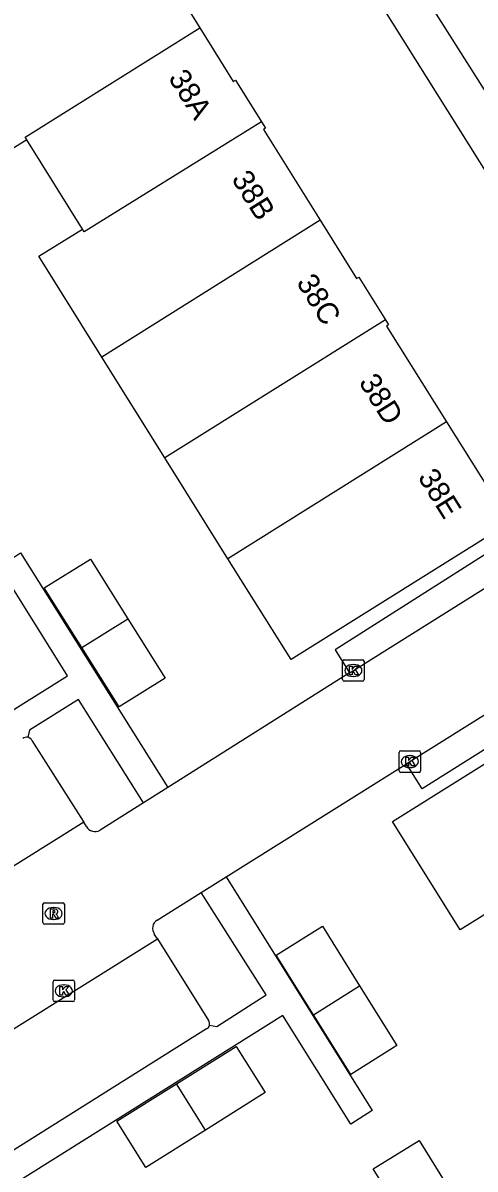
# Model space of a CAD drawing. Extents: x 160077 to 160945, y 386481 to 387498.
# Drawn here: x 160443.8 to 160464.8, y 386938.7 to 386992 of the extents above; entities that cross this region are included whole.
import ezdxf

# ---------------------------------------------------------------- set-up
doc = ezdxf.new("R2010")
doc.units = 0
for name, color, linetype in [('IMGEO_Kolk', 7, 'Continuous'), ('IMGEO_Pand', 7, 'Continuous'), ('IMGEO_Pand_nummerreeks', 7, 'Continuous'), ('IMGEO_Parkeervlak_open', 7, 'Continuous'), ('IMGEO_Rijbaan_lokaal_open', 7, 'Continuous'), ('IMGEO_Rioolput', 7, 'Continuous'), ('IMGEO_Voetpad_open', 7, 'Continuous')]:
    doc.layers.add(name, color=color, linetype=linetype)

msp = doc.modelspace()

# ---------------------------------------------------------------- linework, layer by layer
at = {"layer": 'IMGEO_Kolk'}
for p, q in [((160458.751, 386962.395), (160459.603, 386962.395)), ((160458.676, 386961.469), (160458.676, 386962.321)), ((160459.164, 386962.175), (160459.189, 386962.175)), ((160459.677, 386962.321), (160459.677, 386961.469)), ((160459.603, 386961.395), (160458.751, 386961.395)), ((160459.187, 386961.615), (160459.162, 386961.615)), ((160461.379, 386958.158), (160462.231, 386958.158)), ((160461.304, 386957.232), (160461.304, 386958.084)), ((160461.792, 386957.938), (160461.817, 386957.938)), ((160462.305, 386958.084), (160462.305, 386957.232)), ((160462.231, 386957.158), (160461.379, 386957.158)), ((160461.815, 386957.378), (160461.79, 386957.378)), ((160445.281, 386947.497), (160446.133, 386947.497)), ((160445.206, 386946.571), (160445.206, 386947.423)), ((160445.694, 386947.277), (160445.719, 386947.277)), ((160446.207, 386947.423), (160446.207, 386946.571)), ((160446.133, 386946.497), (160445.281, 386946.497)), ((160445.717, 386946.717), (160445.692, 386946.717))]:
    msp.add_line(p, q, dxfattribs=at)
for points in [[(160458.751, 386962.395), (160459.603, 386962.395)], [(160458.676, 386961.469), (160458.676, 386962.321)], [(160458.997, 386962.095), (160459.12, 386962.095), (160459.12, 386961.944), (160459.25, 386962.095), (160459.414, 386962.095), (160459.268, 386961.944), (160459.421, 386961.695), (160459.269, 386961.695), (160459.184, 386961.859), (160459.12, 386961.792), (160459.12, 386961.695), (160458.997, 386961.695), (160458.997, 386962.095)], [(160459.677, 386962.321), (160459.677, 386961.469)], [(160459.603, 386961.395), (160458.751, 386961.395)], [(160461.379, 386958.158), (160462.231, 386958.158)], [(160461.304, 386957.232), (160461.304, 386958.084)], [(160461.625, 386957.858), (160461.748, 386957.858), (160461.748, 386957.707), (160461.878, 386957.858), (160462.042, 386957.858), (160461.896, 386957.707), (160462.049, 386957.458), (160461.897, 386957.458), (160461.812, 386957.622), (160461.748, 386957.555), (160461.748, 386957.458), (160461.625, 386957.458), (160461.625, 386957.858)], [(160462.305, 386958.084), (160462.305, 386957.232)], [(160462.231, 386957.158), (160461.379, 386957.158)], [(160445.281, 386947.497), (160446.133, 386947.497)], [(160445.206, 386946.571), (160445.206, 386947.423)], [(160445.527, 386947.197), (160445.65, 386947.197), (160445.65, 386947.046), (160445.78, 386947.197), (160445.944, 386947.197), (160445.798, 386947.046), (160445.951, 386946.797), (160445.799, 386946.797), (160445.714, 386946.961), (160445.65, 386946.894), (160445.65, 386946.797), (160445.527, 386946.797), (160445.527, 386947.197)], [(160446.207, 386947.423), (160446.207, 386946.571)], [(160446.133, 386946.497), (160445.281, 386946.497)]]:
    msp.add_lwpolyline(points, dxfattribs=at)
for centre, start, end in [((160458.753, 386962.319), 91.552, 178.448), ((160458.753, 386962.319), 91.552, 178.448), ((160459.601, 386962.319), 1.552, 88.448), ((160459.601, 386962.319), 1.552, 88.448), ((160458.753, 386961.471), 181.552, 268.448), ((160458.753, 386961.471), 181.552, 268.448), ((160459.601, 386961.471), 271.552, 358.448), ((160459.601, 386961.471), 271.552, 358.448), ((160461.381, 386958.082), 91.552, 178.448), ((160461.381, 386958.082), 91.552, 178.448), ((160462.229, 386958.082), 1.552, 88.448), ((160462.229, 386958.082), 1.552, 88.448), ((160461.381, 386957.234), 181.552, 268.448), ((160461.381, 386957.234), 181.552, 268.448), ((160462.229, 386957.234), 271.552, 358.448), ((160462.229, 386957.234), 271.552, 358.448), ((160445.283, 386947.421), 91.552, 178.448), ((160445.283, 386947.421), 91.552, 178.448), ((160446.131, 386947.421), 1.552, 88.448), ((160446.131, 386947.421), 1.552, 88.448), ((160445.283, 386946.573), 181.552, 268.448), ((160445.283, 386946.573), 181.552, 268.448), ((160446.131, 386946.573), 271.552, 358.448), ((160446.131, 386946.573), 271.552, 358.448)]:
    msp.add_arc(centre, 0.0765, start, end, dxfattribs=at)
for centre, major_axis, ratio, start_param, end_param in [((160459.163, 386961.895), (-0.387, 0.002), 0.722429, 4.712389, 7.853982), ((160459.188, 386961.895), (-0.39, 0.002), 0.717154, 1.570796, 4.712389), ((160461.791, 386957.658), (-0.387, 0.002), 0.722429, 4.712389, 7.853982), ((160461.816, 386957.658), (-0.39, 0.002), 0.717154, 1.570796, 4.712389), ((160445.693, 386946.997), (-0.387, 0.002), 0.722429, 4.712389, 7.853982), ((160445.718, 386946.997), (-0.39, 0.002), 0.717154, 1.570796, 4.712389)]:
    msp.add_ellipse(centre, major_axis=major_axis, ratio=ratio, start_param=start_param, end_param=end_param, dxfattribs=at)
at = {"layer": 'IMGEO_Pand'}
for points in [[(160443.983, 386986.571), (160442.966, 386985.934), (160439.826, 386990.947), (160449.256, 386996.847), (160449.426, 386996.576), (160449.148, 386996.402), (160452.03, 386991.789)], [(160443.983, 386986.571), (160443.903, 386986.698), (160452.03, 386991.789)], [(160452.03, 386991.789), (160453.593, 386989.288), (160453.691, 386989.35), (160454.902, 386987.411)], [(160454.902, 386987.411), (160446.657, 386982.296), (160446.578, 386982.423)], [(160454.902, 386987.411), (160455.088, 386987.114), (160454.992, 386987.054), (160457.639, 386982.831)], [(160446.578, 386982.423), (160443.983, 386986.571)], [(160457.639, 386982.831), (160447.474, 386976.469)], [(160457.639, 386982.831), (160459.331, 386980.131), (160459.428, 386980.192), (160460.67, 386978.203)], [(160447.474, 386976.469), (160444.539, 386981.158), (160446.578, 386982.423)], [(160460.67, 386978.203), (160450.408, 386971.781)], [(160460.67, 386978.203), (160460.819, 386977.964), (160460.722, 386977.904), (160463.511, 386973.456)], [(160450.408, 386971.781), (160447.474, 386976.469)], [(160463.511, 386973.456), (160466.279, 386969.039), (160466.55, 386969.209), (160466.72, 386968.936), (160456.277, 386962.403), (160453.342, 386967.092)], [(160463.511, 386973.456), (160453.342, 386967.092)], [(160453.342, 386967.092), (160450.408, 386971.781)], [(160446.543, 386962.957), (160444.795, 386965.736), (160446.952, 386967.075), (160448.691, 386964.305)], [(160448.691, 386964.305), (160450.429, 386961.535), (160448.278, 386960.198), (160446.543, 386962.957)], [(160446.543, 386962.957), (160448.691, 386964.305)], [(160466.189, 386951.111), (160464.15, 386949.834), (160460.998, 386954.868), (160471.438, 386961.4), (160471.609, 386961.126), (160471.331, 386960.951), (160474.233, 386956.326)], [(160457.324, 386945.883), (160455.587, 386948.657), (160457.734, 386949.999), (160459.47, 386947.225)], [(160459.47, 386947.225), (160461.205, 386944.451), (160459.062, 386943.107), (160457.324, 386945.883)], [(160457.324, 386945.883), (160459.47, 386947.225)], [(160450.95, 386942.67), (160453.722, 386944.405), (160455.069, 386942.264), (160452.297, 386940.518)], [(160452.297, 386940.518), (160449.531, 386938.777), (160448.178, 386940.934), (160450.95, 386942.67)], [(160452.297, 386940.518), (160450.95, 386942.67)], [(160461.815, 386935.938), (160460.097, 386938.715), (160462.234, 386940.04), (160463.956, 386937.268)]]:
    msp.add_lwpolyline(points, dxfattribs=at)
at = {"layer": 'IMGEO_Parkeervlak_open'}
for points in [[(160444.224, 386958.64), (160446.366, 386955.281), (160446.637, 386954.84)], [(160450.061, 386949.412), (160452.438, 386945.616)]]:
    msp.add_lwpolyline(points, dxfattribs=at)
for centre, radius, start, end in [((160443.981, 386958.526), 0.268, 25.2069, 80.2203), ((160452.23, 386945.459), 0.261, 346.9875, 37.057)]:
    msp.add_arc(centre, radius, start, end, dxfattribs=at)
at = {"layer": 'IMGEO_Rijbaan_lokaal_open'}
for points in [[(160459.004, 386961.786), (160459.177, 386961.895), (160475.566, 386972.176)], [(160461.648, 386957.56), (160461.805, 386957.658), (160478.244, 386967.936)], [(160459.004, 386961.786), (160450.547, 386956.452)], [(160453.259, 386952.3), (160461.648, 386957.56)], [(160450.547, 386956.452), (160449.418, 386955.74)], [(160449.418, 386955.74), (160447.395, 386954.464)], [(160446.637, 386954.84), (160429.81, 386944.315)], [(160446.757, 386954.644), (160446.637, 386954.84)], [(160452.098, 386951.572), (160453.259, 386952.3)], [(160450.044, 386950.284), (160452.098, 386951.572)], [(160450.061, 386949.412), (160449.919, 386949.639)], [(160433.202, 386938.872), (160450.061, 386949.412)]]:
    msp.add_lwpolyline(points, dxfattribs=at)
for centre, radius, start, end in [((160447.162, 386954.859), 0.459, 208.0002, 300.4889), ((160450.291, 386949.902), 0.455, 122.8103, 215.254)]:
    msp.add_arc(centre, radius, start, end, dxfattribs=at)
at = {"layer": 'IMGEO_Rioolput'}
for p, q in [((160444.733, 386950.168), (160444.733, 386951.02)), ((160444.808, 386951.094), (160445.66, 386951.094)), ((160445.221, 386950.874), (160445.246, 386950.874)), ((160445.734, 386951.02), (160445.734, 386950.168)), ((160445.244, 386950.314), (160445.219, 386950.314)), ((160445.66, 386950.094), (160444.808, 386950.094))]:
    msp.add_line(p, q, dxfattribs=at)
for points in [[(160444.733, 386950.168), (160444.733, 386951.02)], [(160444.808, 386951.094), (160445.66, 386951.094)], [(160445.322, 386950.792), (160445.07, 386950.794), (160445.07, 386950.394)], [(160445.248, 386950.713), (160445.194, 386950.713), (160445.194, 386950.632)], [(160445.734, 386951.02), (160445.734, 386950.168)], [(160445.07, 386950.394), (160445.194, 386950.394), (160445.194, 386950.556), (160445.205, 386950.556)], [(160445.194, 386950.632), (160445.246, 386950.632)], [(160445.252, 386950.527), (160445.323, 386950.394), (160445.463, 386950.394), (160445.398, 386950.52)], [(160445.66, 386950.094), (160444.808, 386950.094)]]:
    msp.add_lwpolyline(points, dxfattribs=at)
for centre, radius, start, end in [((160444.81, 386951.018), 0.0765, 91.552, 178.448), ((160444.81, 386951.018), 0.0765, 91.552, 178.448), ((160445.254, 386950.617), 0.0964, 77.0061, 93.1865), ((160445.268, 386950.674), 0.0378, 276.6634, 79.6772), ((160445.321, 386950.682), 0.109, 350.3612, 89.416), ((160445.319, 386950.682), 0.112, 277.5842, 350.9817), ((160445.658, 386951.018), 0.0765, 1.552, 88.448), ((160445.658, 386951.018), 0.0765, 1.552, 88.448), ((160444.81, 386950.17), 0.0765, 181.552, 268.448), ((160444.81, 386950.17), 0.0765, 181.552, 268.448), ((160445.204, 386950.503), 0.0533, 26.0293, 88.6989), ((160445.23, 386950.821), 0.19, 274.7715, 282.9687), ((160445.303, 386950.467), 0.108, 29.5134, 73.7905), ((160445.658, 386950.17), 0.0765, 271.552, 358.448), ((160445.658, 386950.17), 0.0765, 271.552, 358.448)]:
    msp.add_arc(centre, radius, start, end, dxfattribs=at)
for centre, major_axis, ratio, start_param, end_param in [((160445.22, 386950.594), (-0.387, 0.002), 0.722429, 4.712389, 7.853982), ((160445.245, 386950.594), (-0.39, 0.002), 0.717154, 1.570796, 4.712389)]:
    msp.add_ellipse(centre, major_axis=major_axis, ratio=ratio, start_param=start_param, end_param=end_param, dxfattribs=at)
at = {"layer": 'IMGEO_Voetpad_open'}
for points in [[(160453.975, 387003.205), (160473.137, 386972.655)], [(160472.311, 386977.716), (160470.605, 386980.437), (160465.282, 386988.892), (160462.056, 386994.004)], [(160471.824, 386971.434), (160458.325, 386962.854), (160459.004, 386961.786)], [(160429.497, 386943.42), (160429.429, 386943.531), (160429.299, 386943.448), (160425.736, 386949.039), (160445.881, 386961.646), (160442.698, 386966.723), (160443.7, 386967.364), (160450.547, 386956.452)], [(160475.918, 386964.905), (160462.379, 386956.397), (160461.648, 386957.56)], [(160449.418, 386955.74), (160446.392, 386960.54), (160444.117, 386959.116), (160444.027, 386958.79)], [(160453.259, 386952.3), (160460.053, 386941.437), (160459.063, 386940.798), (160455.889, 386945.843), (160435.694, 386933.19), (160432.21, 386938.761), (160432.328, 386938.842), (160432.243, 386938.981)], [(160452.484, 386945.4), (160452.823, 386945.335), (160455.12, 386946.808), (160452.098, 386951.572)], [(160452.347, 386945.226), (160435.988, 386934.959)]]:
    msp.add_lwpolyline(points, dxfattribs=at)
for centre, radius, start, end in [((160443.98, 386958.519), 0.275, 80.1482, 129.2623), ((160452.229, 386945.46), 0.262, 296.7333, 346.836)]:
    msp.add_arc(centre, radius, start, end, dxfattribs=at)

# ---------------------------------------------------------------- texts
at = {"layer": 'IMGEO_Pand_nummerreeks'}
for s, rotation, p in [('38A', 301.9995, (160450.544, 386989.45)), ('38B', 302.0797, (160453.483, 386984.753)), ('38C', 302.0797, (160456.502, 386979.937)), ('38D', 302.0797, (160459.404, 386975.3)), ('38E', 302.1026, (160462.149, 386970.884))]:
    msp.add_text(s, height=1, rotation=rotation, dxfattribs=at).set_placement(p)

doc.saveas('drawing.dxf')
